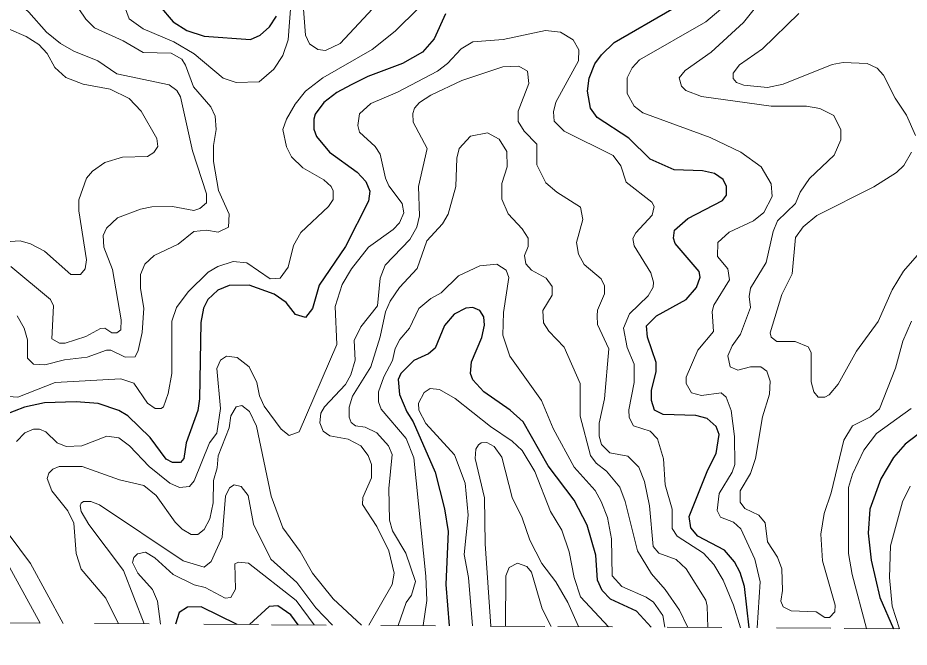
# Model space of a CAD drawing. Extents: x 577 to 602.9, y 7483.8 to 7511.6.
# Drawn here: x 595.926 to 597.557, y 7483.775 to 7484.927 of the extents above; entities that cross this region are included whole.
import ezdxf

# ---------------------------------------------------------------- set-up
doc = ezdxf.new("R2010")
doc.units = 0
doc.header["$LTSCALE"] = 0.032
doc.linetypes.add('SHORT_DASHED', pattern=[2.7, 1.5, -1.2])
for name, color, linetype, lineweight in [('1', 7, 'Continuous', 25), ('2', 7, 'Continuous', 13), ('62', 7, 'SHORT_DASHED', 13)]:
    doc.layers.add(name, color=color, linetype=linetype, lineweight=lineweight)

msp = doc.modelspace()

# ---------------------------------------------------------------- linework, layer by layer
at = {"layer": '1'}
for points in [[(596.1855, 7484.9495), (596.2101, 7484.9201), (596.2356, 7484.9042), (596.2674, 7484.8938), (596.3517, 7484.8875), (596.3699, 7484.8954), (596.3866, 7484.9105), (596.3994, 7484.9304)], [(597.2647, 7483.811), (597.2558, 7483.8863), (597.2478, 7483.9118), (597.2375, 7483.9317), (597.2192, 7483.9531), (597.1707, 7483.9786), (597.158, 7483.9937), (597.1548, 7484.0144), (597.189, 7484.1002), (597.2041, 7484.1297), (597.2097, 7484.1646), (597.2041, 7484.179), (597.1874, 7484.1941), (597.1667, 7484.1996), (597.1071, 7484.2012), (597.0912, 7484.2092), (597.0856, 7484.2267), (597.0856, 7484.2457), (597.0944, 7484.2791), (597.0944, 7484.2966), (597.0784, 7484.3428), (597.0769, 7484.3634), (597.0951, 7484.3817), (597.1492, 7484.4119), (597.1683, 7484.4334), (597.1747, 7484.4525), (597.1731, 7484.4628), (597.1293, 7484.5145), (597.1262, 7484.5241), (597.1278, 7484.5384), (597.1524, 7484.5598), (597.216, 7484.5932), (597.2232, 7484.6028), (597.2232, 7484.6187), (597.2168, 7484.6314), (597.2009, 7484.6425), (597.1794, 7484.6473), (597.127, 7484.6489), (597.0832, 7484.6688), (597.0443, 7484.7069), (596.9862, 7484.7451), (596.9743, 7484.7618), (596.9687, 7484.7928), (596.9719, 7484.8167), (596.9822, 7484.8429), (596.9942, 7484.8596), (597.0172, 7484.8819), (597.123, 7484.9431)], [(596.7087, 7484.9344), (596.688, 7484.889), (596.6665, 7484.8644), (596.63, 7484.8437), (596.5664, 7484.8199), (596.5361, 7484.8048), (596.5099, 7484.7904), (596.486, 7484.7722), (596.4701, 7484.7507), (596.4678, 7484.7419), (596.4678, 7484.7236), (596.4725, 7484.7101), (596.4964, 7484.6815), (596.5473, 7484.6449), (596.5632, 7484.6274), (596.5703, 7484.6099), (596.5679, 7484.5916), (596.5258, 7484.509), (596.4773, 7484.4382), (596.4654, 7484.3952), (596.4526, 7484.3785), (596.4344, 7484.3841), (596.4169, 7484.4064), (596.3954, 7484.4215), (596.3493, 7484.4382), (596.3127, 7484.4374), (596.292, 7484.4286), (596.2737, 7484.4119), (596.2658, 7484.396), (596.261, 7484.3698), (596.2586, 7484.2298), (596.2554, 7484.2084), (596.234, 7484.1495), (596.23, 7484.1209), (596.2236, 7484.1137)], [(597.0852, 7483.8122), (597.0586, 7483.841), (597.0109, 7483.8633), (596.9958, 7483.8792), (596.987, 7483.8983), (596.9838, 7483.9436), (596.9679, 7483.9984), (596.9441, 7484.0446), (596.8964, 7484.1074), (596.851, 7484.1877), (596.8272, 7484.2092), (596.7787, 7484.2426), (596.7588, 7484.2648), (596.7548, 7484.276), (596.7564, 7484.2974), (596.7755, 7484.342), (596.7803, 7484.365), (596.7787, 7484.3801), (596.7715, 7484.3913), (596.7588, 7484.3968), (596.7461, 7484.396), (596.7246, 7484.3849), (596.7071, 7484.3642), (596.6896, 7484.3229), (596.6777, 7484.3125), (596.6506, 7484.2998), (596.6268, 7484.276), (596.622, 7484.2656), (596.6244, 7484.2378), (596.6379, 7484.206), (596.6498, 7484.1877), (596.6896, 7484.0955), (596.7071, 7484.0287), (596.7135, 7483.9873), (596.7095, 7483.89), (596.7158, 7483.8145)], [(596.2236, 7484.1137), (596.2093, 7484.1137), (596.1974, 7484.1193), (596.168, 7484.1591), (596.1274, 7484.1988), (596.1107, 7484.2084), (596.0733, 7484.2211), (596.0328, 7484.2243), (595.9747, 7484.2227), (595.9382, 7484.2147), (595.8809, 7484.1925)], [(597.5858, 7484.1742), (597.55, 7484.1471), (597.5285, 7484.1225), (597.5055, 7484.0835), (597.4856, 7484.0279), (597.4824, 7483.9841), (597.488, 7483.9348), (597.5039, 7483.8664), (597.5285, 7483.8092)], [(596.4394, 7483.8162), (596.4256, 7483.8343), (596.4018, 7483.8513), (596.3859, 7483.8497), (596.3504, 7483.8168)], [(596.3278, 7483.8169), (596.2618, 7483.849), (596.2364, 7483.8487), (596.2215, 7483.8386), (596.2148, 7483.8176)]]:
    msp.add_lwpolyline(points, dxfattribs=at)
at = {"layer": '2'}
for points in [[(597.3401, 7485.0266), (597.2542, 7484.9185), (597.1953, 7484.8644), (597.1476, 7484.831), (597.1365, 7484.8175), (597.1405, 7484.8024), (597.1484, 7484.7944), (597.1771, 7484.7833), (597.3051, 7484.7658), (597.3695, 7484.7658), (597.3941, 7484.761), (597.4196, 7484.7483), (597.4323, 7484.7221), (597.4323, 7484.7038), (597.4204, 7484.6759), (597.3751, 7484.633), (597.3576, 7484.6083), (597.3496, 7484.5877), (597.3162, 7484.5559), (597.3083, 7484.536), (597.2955, 7484.4795), (597.2669, 7484.4326), (597.2645, 7484.4175), (597.2669, 7484.3968), (597.2486, 7484.3483), (597.2335, 7484.3269), (597.2256, 7484.3086), (597.2295, 7484.2887), (597.2438, 7484.2823), (597.2669, 7484.2887), (597.286, 7484.2887), (597.2971, 7484.2807), (597.3027, 7484.2624), (597.3019, 7484.2386), (597.2892, 7484.1972), (597.2764, 7484.1209), (597.2669, 7484.0931), (597.2478, 7484.0613), (597.2478, 7484.0406), (597.2566, 7484.0295), (597.282, 7484.0167), (597.2939, 7484.0032), (597.2979, 7483.9682), (597.3162, 7483.9404), (597.3242, 7483.9189), (597.3257, 7483.8792), (597.3226, 7483.8593), (597.3265, 7483.849), (597.3417, 7483.8418), (597.387, 7483.8402), (597.4029, 7483.8299), (597.4116, 7483.8299), (597.4212, 7483.8402), (597.422, 7483.8521), (597.3989, 7483.9332), (597.3957, 7483.9825), (597.4021, 7484.0199), (597.4148, 7484.0581), (597.4379, 7484.1543), (597.4538, 7484.1805), (597.4864, 7484.1972), (597.5031, 7484.2116), (597.5325, 7484.2863), (597.546, 7484.3356), (597.5619, 7484.3722)], [(596.1712, 7484.5813), (596.2093, 7484.5821), (596.2483, 7484.5749), (596.2594, 7484.5781), (596.2713, 7484.5885), (596.2713, 7484.6052), (596.2459, 7484.6839), (596.2236, 7484.7825), (596.2173, 7484.7944), (596.203, 7484.8048), (596.1075, 7484.8246), (596.0726, 7484.8485), (596.0288, 7484.866), (596.0042, 7484.8803), (595.9787, 7484.901), (595.9461, 7484.9376), (595.8817, 7484.9964)], [(596.4296, 7485.0004), (596.4208, 7484.8867), (596.4113, 7484.858), (596.3946, 7484.8334), (596.3676, 7484.8103), (596.3254, 7484.8087), (596.3016, 7484.8167), (596.2491, 7484.8612), (596.2117, 7484.8835), (596.1553, 7484.9073), (596.1298, 7484.9256), (596.1171, 7484.9606)], [(596.4487, 7484.9431), (596.4526, 7484.8954), (596.4598, 7484.8795), (596.4749, 7484.8692), (596.4892, 7484.8676), (596.5163, 7484.8803), (596.618, 7484.99)], [(597.2794, 7483.8109), (597.2844, 7483.8951), (597.2749, 7483.9364), (597.2494, 7483.9921), (597.2359, 7484.004), (597.212, 7484.0136), (597.2057, 7484.0255), (597.2097, 7484.0565), (597.2335, 7484.0955), (597.2383, 7484.1098), (597.2375, 7484.1607), (597.2319, 7484.2084), (597.2224, 7484.233), (597.2136, 7484.241), (597.1771, 7484.2362), (597.1588, 7484.241), (597.1492, 7484.2577), (597.1492, 7484.2696), (597.1707, 7484.3189), (597.1993, 7484.3531), (597.1969, 7484.3897), (597.2001, 7484.4016), (597.2287, 7484.4477), (597.2256, 7484.4676), (597.2065, 7484.4907), (597.2073, 7484.5161), (597.2279, 7484.5352), (597.2725, 7484.5559), (597.2916, 7484.571), (597.3067, 7484.6004), (597.3051, 7484.6235), (597.2868, 7484.6545), (597.2494, 7484.6815), (597.193, 7484.7085), (597.0697, 7484.7531), (597.0538, 7484.7658), (597.0411, 7484.7889), (597.0411, 7484.8175), (597.0506, 7484.8358), (597.0641, 7484.8501), (597.185, 7484.9201), (597.2558, 7484.9805)], [(596.2332, 7484.8405), (596.226, 7484.8517), (596.2069, 7484.8628), (596.1553, 7484.8636), (596.1187, 7484.8851), (596.0662, 7484.9089), (596.0503, 7484.9248), (596.0264, 7484.9614)], [(596.6594, 7484.9447), (596.6165, 7484.9026), (596.5743, 7484.8692), (596.4845, 7484.8175), (596.4526, 7484.7928), (596.4336, 7484.769), (596.4177, 7484.7419), (596.4113, 7484.7229), (596.4177, 7484.691), (596.4272, 7484.6728), (596.4479, 7484.6529), (596.486, 7484.6306), (596.4996, 7484.6187), (596.5035, 7484.6107), (596.5035, 7484.5948), (596.4948, 7484.5821), (596.4439, 7484.5344), (596.4304, 7484.5105), (596.4208, 7484.4708), (596.4065, 7484.4509), (596.3882, 7484.4493), (596.3453, 7484.4787), (596.3199, 7484.4811), (596.292, 7484.4724), (596.2745, 7484.462), (596.2379, 7484.4255), (596.2165, 7484.3968), (596.2077, 7484.3722), (596.2077, 7484.276), (596.2014, 7484.2394), (596.1926, 7484.2155), (596.1886, 7484.2123), (596.1775, 7484.2123), (596.1632, 7484.2219), (596.1386, 7484.2585), (596.1147, 7484.2664), (595.9946, 7484.2601), (595.9262, 7484.233), (595.9, 7484.2346)], [(597.3552, 7484.9352), (597.2892, 7484.8708), (597.247, 7484.8413), (597.2351, 7484.8262), (597.2351, 7484.8159), (597.2415, 7484.8087), (597.255, 7484.804), (597.2979, 7484.8), (597.3265, 7484.8056), (597.4164, 7484.8421), (597.4363, 7484.8453), (597.4808, 7484.8437), (597.4991, 7484.835), (597.5102, 7484.8222), (597.5317, 7484.7801), (597.5524, 7484.7491), (597.5691, 7484.7117)], [(595.8833, 7484.5161), (595.9302, 7484.5193), (595.9493, 7484.5137), (595.9747, 7484.5002), (596.0233, 7484.4573), (596.0407, 7484.4573), (596.0495, 7484.4676), (596.0519, 7484.4843), (596.0376, 7484.5742), (596.0376, 7484.594), (596.0519, 7484.6338), (596.063, 7484.6465), (596.0853, 7484.6624), (596.1179, 7484.672), (596.1632, 7484.6736), (596.1751, 7484.6807), (596.1823, 7484.6918), (596.1807, 7484.7062), (596.1521, 7484.7563), (596.1298, 7484.7793), (596.0948, 7484.7968), (596.0455, 7484.8056), (596.0137, 7484.8183), (595.9938, 7484.8366), (595.9795, 7484.862), (595.9644, 7484.8787), (595.9413, 7484.893), (595.8785, 7484.9201)], [(596.4407, 7484.1694), (596.5099, 7484.3292), (596.5067, 7484.3992), (596.5194, 7484.439), (596.5369, 7484.4676), (596.5679, 7484.5074), (596.6133, 7484.54), (596.6244, 7484.5519), (596.6324, 7484.5702), (596.6292, 7484.5877), (596.6053, 7484.6195), (596.599, 7484.6338), (596.5894, 7484.6775), (596.5799, 7484.6918), (596.5512, 7484.7181), (596.5481, 7484.73), (596.5512, 7484.7515), (596.5719, 7484.7706), (596.6212, 7484.7912), (596.6944, 7484.8294), (596.7127, 7484.8437), (596.7373, 7484.8708), (596.7588, 7484.8835), (596.8145, 7484.8875), (596.8916, 7484.9042), (596.9194, 7484.901), (596.9425, 7484.8867), (596.9528, 7484.8684), (596.952, 7484.8485), (596.9107, 7484.7729), (596.9067, 7484.7555), (596.9075, 7484.738), (596.9258, 7484.7197), (597.0156, 7484.6751), (597.0299, 7484.6561), (597.0395, 7484.6266), (597.0864, 7484.5901), (597.0904, 7484.5821), (597.0872, 7484.5662), (597.057, 7484.5336), (597.0514, 7484.5233), (597.0538, 7484.5097), (597.0848, 7484.4604), (597.0896, 7484.4437), (597.0888, 7484.4342), (597.08, 7484.4183), (597.0458, 7484.3857), (597.0347, 7484.3595), (597.0411, 7484.3237), (597.0538, 7484.2935), (597.0538, 7484.2601), (597.0443, 7484.21), (597.0451, 7484.1957), (597.053, 7484.1805), (597.0832, 7484.171), (597.0967, 7484.1567), (597.1079, 7484.1201), (597.1111, 7484.0724), (597.1238, 7484.0279), (597.1238, 7483.9929), (597.1325, 7483.9786), (597.181, 7483.9476), (597.2001, 7483.9269), (597.2168, 7483.8983), (597.236, 7483.8525), (597.2487, 7483.8111)], [(595.9246, 7484.3817), (595.9374, 7484.3595), (595.9437, 7484.338), (595.9437, 7484.3046), (595.9549, 7484.2935), (595.9755, 7484.2919), (596.0113, 7484.3014), (596.0527, 7484.3062), (596.0885, 7484.3189), (596.0964, 7484.3189), (596.1226, 7484.3062), (596.1409, 7484.307), (596.1465, 7484.3181), (596.1537, 7484.3515), (596.1568, 7484.396), (596.1505, 7484.4318), (596.1505, 7484.4573), (596.1584, 7484.4763), (596.1759, 7484.4923), (596.2197, 7484.5129), (596.2483, 7484.536), (596.2713, 7484.5384), (596.2928, 7484.5352), (596.3119, 7484.5439), (596.3127, 7484.5678), (596.2936, 7484.6115), (596.2841, 7484.664), (596.2841, 7484.6934), (596.2888, 7484.7229), (596.2872, 7484.7475), (596.2793, 7484.7642), (596.2475, 7484.8008), (596.2332, 7484.8405)], [(596.5683, 7483.8154), (596.6109, 7483.8903), (596.6149, 7483.911), (596.6053, 7483.9515), (596.5831, 7483.9961), (596.5568, 7484.0366), (596.5576, 7484.0493), (596.5735, 7484.0851), (596.5735, 7484.1098), (596.5672, 7484.1265), (596.5536, 7484.144), (596.5306, 7484.1559), (596.4972, 7484.1623), (596.4852, 7484.171), (596.4789, 7484.1861), (596.4805, 7484.2036), (596.4876, 7484.2155), (596.5258, 7484.2561), (596.5353, 7484.2736), (596.5433, 7484.3006), (596.5417, 7484.3364), (596.5536, 7484.3618), (596.5846, 7484.4), (596.5894, 7484.4509), (596.5982, 7484.4748), (596.6435, 7484.5217), (596.6562, 7484.5439), (596.661, 7484.5646), (596.6594, 7484.6187), (596.6753, 7484.6879), (596.6498, 7484.7364), (596.6491, 7484.7523), (596.6522, 7484.7618), (596.661, 7484.7722), (596.6817, 7484.7857), (596.7389, 7484.8127), (596.8137, 7484.8374), (596.8431, 7484.8389), (596.859, 7484.8294), (596.8614, 7484.8071), (596.8415, 7484.7563), (596.8415, 7484.7372), (596.8526, 7484.7197), (596.8757, 7484.6958), (596.8757, 7484.6584), (596.8924, 7484.625), (596.9123, 7484.6083), (596.956, 7484.5805), (596.96, 7484.5583), (596.9488, 7484.5161), (596.952, 7484.4946), (596.9624, 7484.4756), (596.9934, 7484.4493), (596.9997, 7484.4366), (596.9997, 7484.4223), (596.987, 7484.3921), (596.9862, 7484.3817), (596.987, 7484.3658), (597.0077, 7484.3213), (596.9997, 7484.2298), (596.9902, 7484.1853), (596.9902, 7484.1615), (596.9942, 7484.1464), (597.0093, 7484.1312), (597.0427, 7484.1249), (597.0625, 7484.105), (597.0729, 7484.0788), (597.0824, 7484.0342), (597.0888, 7483.9595), (597.0991, 7483.9476), (597.1309, 7483.9356), (597.1492, 7483.9189), (597.185, 7483.8617), (597.188, 7483.8504), (597.1888, 7483.8115)], [(597.1522, 7483.8117), (597.1373, 7483.8434), (597.1111, 7483.8808), (597.0856, 7483.9094), (597.0602, 7483.9515), (597.0379, 7484.0422), (597.0276, 7484.0684), (597.0037, 7484.0978), (596.9846, 7484.1122), (596.9743, 7484.1265), (596.9552, 7484.198), (596.9552, 7484.2577), (596.9258, 7484.3245), (596.8979, 7484.3539), (596.8884, 7484.369), (596.8868, 7484.3913), (596.9043, 7484.4199), (596.9043, 7484.4358), (596.8932, 7484.4509), (596.8661, 7484.4652), (596.8558, 7484.4771), (596.8534, 7484.4923), (596.8598, 7484.509), (596.8598, 7484.5241), (596.8494, 7484.5408), (596.8232, 7484.5686), (596.8121, 7484.5956), (596.8121, 7484.6243), (596.8216, 7484.6545), (596.8208, 7484.6823), (596.8073, 7484.7054), (596.7858, 7484.7165), (596.7548, 7484.7109), (596.7341, 7484.6879), (596.7294, 7484.6704), (596.7278, 7484.6187), (596.7135, 7484.5678), (596.7031, 7484.5503), (596.6745, 7484.5193), (596.657, 7484.4684), (596.6244, 7484.4334), (596.6077, 7484.4088), (596.599, 7484.3889), (596.5894, 7484.3436), (596.5719, 7484.2887), (596.5385, 7484.2346), (596.5322, 7484.2147), (596.5322, 7484.1964), (596.5361, 7484.1869), (596.5441, 7484.1805), (596.5616, 7484.1782), (596.5831, 7484.1678), (596.6045, 7484.144), (596.6109, 7484.1281), (596.6053, 7484.066), (596.6061, 7484.008), (596.6117, 7483.9881), (596.6363, 7483.9476), (596.6538, 7483.8959), (596.6467, 7483.8704), (596.6371, 7483.8569), (596.6222, 7483.8151)], [(597.5619, 7484.6815), (597.5476, 7484.6569), (597.5341, 7484.6441), (597.4927, 7484.6179), (597.3886, 7484.5654), (597.3631, 7484.5447), (597.3496, 7484.5249), (597.3432, 7484.4589), (597.3242, 7484.4207), (597.3027, 7484.3507), (597.3051, 7484.3428), (597.3154, 7484.3348), (597.3488, 7484.3348), (597.3727, 7484.3253), (597.3782, 7484.3149), (597.3782, 7484.2609), (597.383, 7484.2426), (597.391, 7484.233), (597.4029, 7484.233), (597.4108, 7484.237), (597.4275, 7484.2569), (597.4609, 7484.3173), (597.5007, 7484.3714), (597.5261, 7484.4294), (597.5468, 7484.4636), (597.6223, 7484.5495)], [(595.9135, 7484.4724), (595.9859, 7484.4119), (595.9914, 7484.4), (595.9883, 7484.3396), (596.0026, 7484.3316), (596.0129, 7484.3316), (596.0503, 7484.3443), (596.0773, 7484.3587), (596.0853, 7484.3595), (596.098, 7484.3507), (596.1075, 7484.3507), (596.1147, 7484.3563), (596.1155, 7484.3746), (596.0996, 7484.4668), (596.0837, 7484.5074), (596.0821, 7484.5288), (596.0885, 7484.5423), (596.1083, 7484.5614), (596.1505, 7484.5773), (596.1712, 7484.5813)], [(597.1105, 7483.812), (597.1063, 7483.8331), (597.0896, 7483.8577), (597.0761, 7483.8672), (597.0315, 7483.8863), (597.014, 7483.9062), (597.0124, 7483.9738), (597.0053, 7484.0128), (596.9934, 7484.0422), (596.983, 7484.0621), (596.9441, 7484.105), (596.9059, 7484.1758), (596.8844, 7484.2267), (596.8264, 7484.3078), (596.8137, 7484.3467), (596.8152, 7484.3881), (596.8248, 7484.4517), (596.82, 7484.4652), (596.8025, 7484.4763), (596.7715, 7484.4732), (596.7325, 7484.4549), (596.7007, 7484.4239), (596.6817, 7484.4135), (596.6602, 7484.3952), (596.6427, 7484.3595), (596.6252, 7484.3388), (596.6165, 7484.3221), (596.6117, 7484.2998), (596.5958, 7484.2704), (596.5862, 7484.2426), (596.5862, 7484.2243), (596.591, 7484.2108), (596.6371, 7484.1575), (596.6506, 7484.1217), (596.6729, 7483.9054), (596.6745, 7483.8609), (596.6682, 7483.8148)], [(595.9239, 7484.1519), (595.939, 7484.1678), (595.9549, 7484.1742), (595.966, 7484.1742), (595.9771, 7484.1694), (595.9978, 7484.1495), (596.0145, 7484.1424), (596.0431, 7484.144), (596.0893, 7484.1615), (596.1107, 7484.1583), (596.1306, 7484.144), (596.1664, 7484.1058), (596.2046, 7484.0756), (596.222, 7484.0676), (596.2403, 7484.0692), (596.2491, 7484.0796), (596.2769, 7484.1495), (596.2904, 7484.167), (596.2968, 7484.2123), (596.2904, 7484.2855), (596.2968, 7484.3006), (596.3079, 7484.3078), (596.3278, 7484.3054), (596.3493, 7484.2887), (596.3636, 7484.2601), (596.3684, 7484.2354), (596.3771, 7484.2163), (596.4081, 7484.1742), (596.4224, 7484.163), (596.4407, 7484.1694)], [(597.0071, 7483.8127), (596.9561, 7483.8673), (596.9441, 7483.903), (596.9353, 7483.9499), (596.9218, 7483.9897), (596.9011, 7484.0239), (596.8725, 7484.097), (596.8494, 7484.1352), (596.8311, 7484.1527), (596.7914, 7484.179), (596.7262, 7484.2306), (596.6976, 7484.2473), (596.6809, 7484.2489), (596.6697, 7484.2418), (596.6594, 7484.2219), (596.6602, 7484.2092), (596.6729, 7484.1845), (596.7254, 7484.1273), (596.7445, 7484.0756), (596.75, 7484.0167), (596.7429, 7483.9452), (596.7508, 7483.903), (596.7584, 7483.8142)], [(596.1103, 7483.8183), (596.0869, 7483.8649), (596.0423, 7483.9181), (596.0328, 7483.9468), (596.0288, 7484.0024), (596.0177, 7484.0247), (595.9883, 7484.0613), (595.9795, 7484.0843), (595.9827, 7484.0939), (595.9899, 7484.101), (596.0018, 7484.1058), (596.0439, 7484.1058), (596.1123, 7484.0819), (596.1568, 7484.0716), (596.1791, 7484.0533), (596.2141, 7484.004), (596.2268, 7483.9913), (596.2435, 7483.9817), (596.2554, 7483.9817), (596.2674, 7483.9905), (596.2777, 7484.0104), (596.2833, 7484.0398), (596.2841, 7484.0804), (596.2912, 7484.1034), (596.2928, 7484.1257), (596.3127, 7484.1766), (596.3159, 7484.1988), (596.3254, 7484.2155), (596.3358, 7484.2179), (596.3501, 7484.2068), (596.3628, 7484.1797), (596.3898, 7484.0517), (596.4113, 7483.9937), (596.4431, 7483.9507), (596.4654, 7483.911), (596.5035, 7483.8641), (596.5548, 7483.8155)], [(597.5611, 7484.2123), (597.4975, 7484.1662), (597.4744, 7484.136), (597.4538, 7484.0923), (597.4466, 7484.0676), (597.4466, 7483.9468), (597.453, 7483.9086), (597.4796, 7483.8096)], [(596.7916, 7483.814), (596.7811, 7483.9643), (596.7803, 7484.0485), (596.7628, 7484.1209), (596.7644, 7484.1376), (596.7691, 7484.1456), (596.7739, 7484.1495), (596.7842, 7484.1503), (596.7978, 7484.1424), (596.8121, 7484.1233), (596.8311, 7484.0493), (596.8494, 7484.012), (596.863, 7483.9714), (596.8852, 7483.9285), (596.9107, 7483.8951), (596.9329, 7483.8569), (596.9521, 7483.813)], [(595.5092, 7483.8221), (595.5231, 7483.8479), (595.5907, 7483.9173), (595.597, 7483.9293), (595.5939, 7483.9491), (595.5446, 7483.9953), (595.5358, 7484.0207), (595.539, 7484.035), (595.5549, 7484.0485), (595.5931, 7484.0708), (595.6583, 7484.0907), (595.7004, 7484.0931), (595.8093, 7484.0676), (595.8459, 7484.0517), (595.8753, 7484.031), (595.8928, 7484.0128), (595.9103, 7483.981), (595.9493, 7483.9285), (596.0089, 7483.8189)], [(596.1575, 7483.818), (596.1195, 7483.9157), (596.0559, 7484), (596.0423, 7484.0239), (596.0399, 7484.0342), (596.0423, 7484.039), (596.0463, 7484.0422), (596.0598, 7484.0422), (596.0757, 7484.0358), (596.2284, 7483.9332), (596.2674, 7483.9221), (596.2801, 7483.9324), (596.3, 7483.977), (596.3063, 7484.0517), (596.3135, 7484.0668), (596.3222, 7484.0724), (596.335, 7484.0692), (596.3477, 7484.0533), (596.3572, 7484.0008), (596.389, 7483.9364), (596.4367, 7483.8935), (596.4717, 7483.8474), (596.5018, 7483.8158)], [(597.5399, 7483.8091), (597.5264, 7483.8503), (597.5213, 7483.903), (597.523, 7483.9611), (597.5452, 7484.0414), (597.5595, 7484.07)], [(595.5551, 7483.8218), (595.5699, 7483.8441), (595.6129, 7483.8871), (595.628, 7483.9142), (595.6288, 7483.9499), (595.6121, 7483.9969), (595.6137, 7484.0207), (595.6185, 7484.0287), (595.636, 7484.039), (595.6702, 7484.0454), (595.7306, 7484.047), (595.768, 7484.0454), (595.8022, 7484.0342), (595.8547, 7483.9992), (595.8897, 7483.9595), (595.9667, 7483.8192)], [(596.187, 7483.8178), (596.1815, 7483.8593), (596.1727, 7483.8808), (596.1457, 7483.911), (596.1362, 7483.9301), (596.1386, 7483.9396), (596.1449, 7483.946), (596.16, 7483.9491), (596.1767, 7483.9388), (596.2101, 7483.9086), (596.2491, 7483.8895), (596.269, 7483.8847), (596.3055, 7483.8649), (596.3159, 7483.8664), (596.3246, 7483.8816), (596.323, 7483.9277), (596.3302, 7483.9309), (596.3485, 7483.9293), (596.4352, 7483.8609), (596.4685, 7483.816)], [(596.8186, 7483.8138), (596.8192, 7483.9062), (596.8256, 7483.9213), (596.8407, 7483.9293), (596.8574, 7483.9229), (596.8661, 7483.9126), (596.886, 7483.8458), (596.9024, 7483.8133)]]:
    msp.add_lwpolyline(points, dxfattribs=at)
at = {"layer": '62'}
msp.add_lwpolyline([(593.7709, 7483.8329), (594.2948, 7483.8296), (594.8187, 7483.8264), (595.3426, 7483.8231), (595.8665, 7483.8198), (596.3904, 7483.8165), (596.9143, 7483.8132), (597.4382, 7483.8098), (597.9621, 7483.8065), (598.486, 7483.8031), (599.0099, 7483.7997), (599.5338, 7483.7963), (600.0577, 7483.7928), (600.5816, 7483.7894), (601.1055, 7483.7859), (601.6294, 7483.7824), (602.1533, 7483.7789), (602.6772, 7483.7754)], dxfattribs=at)

doc.saveas('drawing.dxf')
